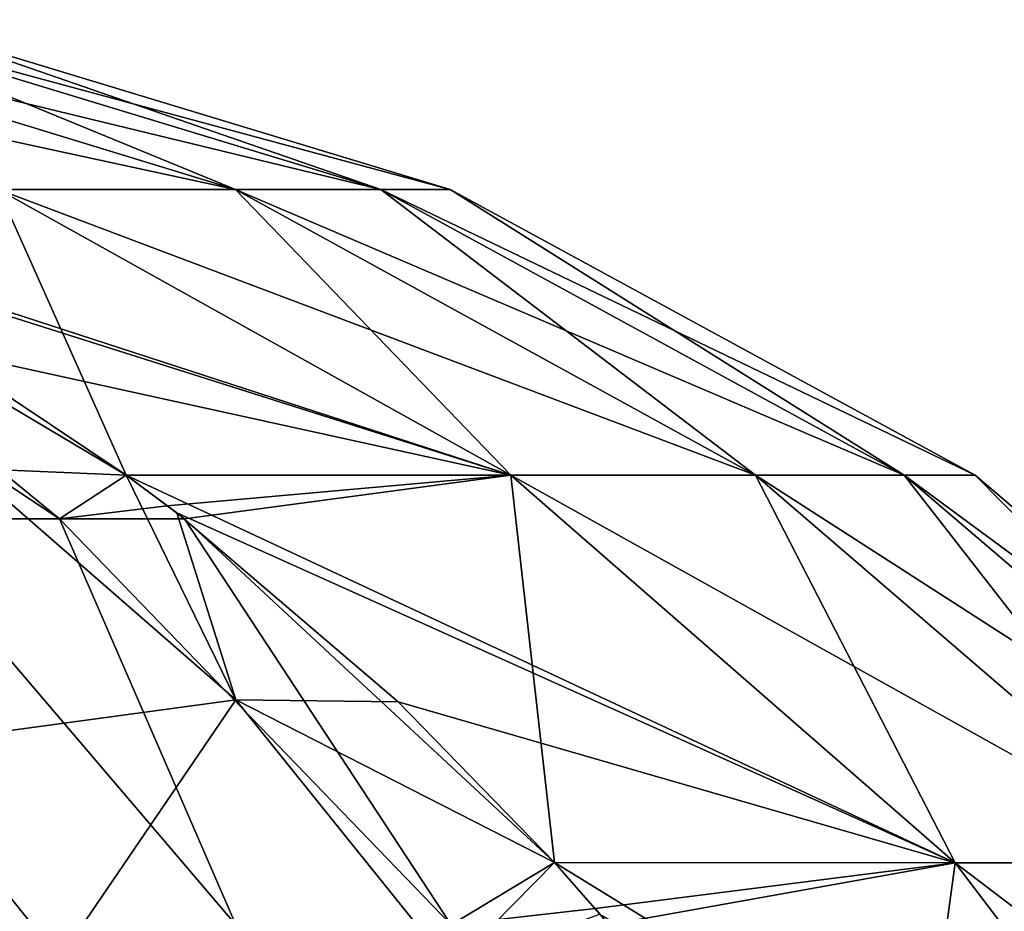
# Model space of a CAD drawing. Header units: millimetres. Extents: x -168 to 168, y -6 to 84.
# Tile 289 of 292: x 166.824 to 167.164, y 65.504 to 65.812. Entities that reach past the tile are written whole.
import ezdxf

# ---------------------------------------------------------------- set-up
doc = ezdxf.new("R2010")
doc.units = ezdxf.units.MM
doc.header["$LTSCALE"] = 65.185185
for name, color, linetype in [('299', 7, 'CONTINUOUS'), ('312', 7, 'CONTINUOUS'), ('322', 7, 'CONTINUOUS'), ('333', 7, 'CONTINUOUS'), ('346', 7, 'CONTINUOUS'), ('356', 7, 'CONTINUOUS')]:
    doc.layers.add(name, color=color, linetype=linetype)

msp = doc.modelspace()

# ---------------------------------------------------------------- linework, layer by layer
at = {"layer": '299', "linetype": 'CONTINUOUS'}
for points in [[(166.8987, 65.75297, -36.34869), (166.6283, 65.81153, -35.93527), (166.81688, 65.75297, -35.8932), (166.8987, 65.75297, -36.34869)], [(166.70739, 65.81153, -36.37571), (166.6283, 65.81153, -35.93527), (166.8987, 65.75297, -36.34869), (166.70739, 65.81153, -36.37571)], [(166.75621, 65.81153, -36.8233), (166.70739, 65.81153, -36.37571), (166.94882, 65.75297, -36.80806), (166.75621, 65.81153, -36.8233)], [(166.81688, 65.75297, -39.10679), (166.70739, 65.81153, -38.62428), (166.89871, 65.75297, -38.6513), (166.81688, 65.75297, -39.10679)], [(166.70739, 65.81153, -38.62428), (166.75621, 65.81153, -38.17669), (166.89871, 65.75297, -38.6513), (166.70739, 65.81153, -38.62428)], [(166.94882, 65.75297, -36.80806), (166.70739, 65.81153, -36.37571), (166.8987, 65.75297, -36.34869), (166.94882, 65.75297, -36.80806)], [(166.7796, 65.81153, -37.27411), (166.75621, 65.81153, -36.8233), (166.97275, 65.75297, -37.26918), (166.7796, 65.81153, -37.27411)], [(166.89871, 65.75297, -38.6513), (166.75621, 65.81153, -38.17669), (166.94882, 65.75297, -38.19192), (166.89871, 65.75297, -38.6513)], [(166.75621, 65.81153, -38.17669), (166.7796, 65.81153, -37.72587), (166.94882, 65.75297, -38.19192), (166.75621, 65.81153, -38.17669)], [(166.97275, 65.75297, -37.26918), (166.75621, 65.81153, -36.8233), (166.94882, 65.75297, -36.80806), (166.97275, 65.75297, -37.26918)], [(166.97275, 65.75297, -37.73081), (166.7796, 65.81153, -37.27411), (166.97275, 65.75297, -37.26918), (166.97275, 65.75297, -37.73081)], [(166.94882, 65.75297, -38.19192), (166.7796, 65.81153, -37.72587), (166.97275, 65.75297, -37.73081), (166.94882, 65.75297, -38.19192)], [(166.7796, 65.81153, -37.72587), (166.7796, 65.81153, -37.27411), (166.97275, 65.75297, -37.73081), (166.7796, 65.81153, -37.72587)], [(166.81688, 65.75297, -35.8932), (166.69078, 65.7529, -35.44707), (166.99362, 65.65435, -35.85378), (166.81688, 65.75297, -35.8932)], [(166.69078, 65.7529, -35.44707), (166.70884, 65.74465, -35.44058), (166.99362, 65.65435, -35.85378), (166.69078, 65.7529, -35.44707)], [(166.71054, 65.74385, -39.56003), (166.81688, 65.75297, -39.10679), (166.861, 65.65439, -39.61409), (166.71054, 65.74385, -39.56003)], [(167.07801, 65.65435, -36.32337), (166.81688, 65.75297, -35.8932), (166.99362, 65.65435, -35.85378), (167.07801, 65.65435, -36.32337)], [(166.8987, 65.75297, -36.34869), (166.81688, 65.75297, -35.8932), (167.07801, 65.65435, -36.32337), (166.8987, 65.75297, -36.34869)], [(166.861, 65.65439, -39.61409), (166.81688, 65.75297, -39.10679), (166.99362, 65.65435, -39.14621), (166.861, 65.65439, -39.61409)], [(166.81688, 65.75297, -39.10679), (166.89871, 65.75297, -38.6513), (166.99362, 65.65435, -39.14621), (166.81688, 65.75297, -39.10679)], [(167.12934, 65.65435, -36.79378), (166.8987, 65.75297, -36.34869), (167.07801, 65.65435, -36.32337), (167.12934, 65.65435, -36.79378)], [(166.94882, 65.75297, -36.80806), (166.8987, 65.75297, -36.34869), (167.12934, 65.65435, -36.79378), (166.94882, 65.75297, -36.80806)], [(166.99362, 65.65435, -39.14621), (166.89871, 65.75297, -38.6513), (167.07801, 65.65435, -38.67662), (166.99362, 65.65435, -39.14621)], [(166.89871, 65.75297, -38.6513), (166.94882, 65.75297, -38.19192), (167.07801, 65.65435, -38.67662), (166.89871, 65.75297, -38.6513)], [(167.15377, 65.65435, -37.26456), (166.94882, 65.75297, -36.80806), (167.12934, 65.65435, -36.79378), (167.15377, 65.65435, -37.26456)], [(166.97275, 65.75297, -37.26918), (166.94882, 65.75297, -36.80806), (167.15377, 65.65435, -37.26456), (166.97275, 65.75297, -37.26918)], [(167.07801, 65.65435, -38.67662), (166.94882, 65.75297, -38.19192), (167.12934, 65.65435, -38.20621), (167.07801, 65.65435, -38.67662)], [(166.94882, 65.75297, -38.19192), (166.97275, 65.75297, -37.73081), (167.12934, 65.65435, -38.20621), (166.94882, 65.75297, -38.19192)], [(167.15377, 65.65435, -37.73543), (166.97275, 65.75297, -37.26918), (167.15377, 65.65435, -37.26456), (167.15377, 65.65435, -37.73543)], [(167.12934, 65.65435, -38.20621), (166.97275, 65.75297, -37.73081), (167.15377, 65.65435, -37.73543), (167.12934, 65.65435, -38.20621)], [(166.97275, 65.75297, -37.73081), (166.97275, 65.75297, -37.26918), (167.15377, 65.65435, -37.73543), (166.97275, 65.75297, -37.73081)], [(166.99362, 65.65435, -35.85378), (166.70884, 65.74465, -35.44058), (166.79618, 65.69769, -35.40922), (166.99362, 65.65435, -35.85378)], [(166.86103, 65.65437, -35.3859), (166.99362, 65.65435, -35.85378), (166.79618, 65.69769, -35.40922), (166.86103, 65.65437, -35.3859)], [(166.861, 65.65439, -39.61409), (166.99362, 65.65435, -39.14621), (166.87519, 65.64383, -39.61919), (166.861, 65.65439, -39.61409)], [(166.86103, 65.65437, -35.3859), (166.87844, 65.64135, -35.37965), (167.14686, 65.52068, -35.8196), (166.86103, 65.65437, -35.3859)], [(166.99362, 65.65435, -35.85378), (166.86103, 65.65437, -35.3859), (167.14686, 65.52068, -35.8196), (166.99362, 65.65435, -35.85378)], [(166.87519, 65.64383, -39.61919), (166.99362, 65.65435, -39.14621), (166.88112, 65.63929, -39.62132), (166.87519, 65.64383, -39.61919)], [(166.88112, 65.63929, -39.62132), (166.99362, 65.65435, -39.14621), (167.00876, 65.52075, -39.66718), (166.88112, 65.63929, -39.62132)], [(167.00876, 65.52075, -39.66718), (166.99362, 65.65435, -39.14621), (167.14687, 65.52068, -39.1804), (167.00876, 65.52075, -39.66718)], [(166.99362, 65.65435, -39.14621), (167.07801, 65.65435, -38.67662), (167.14687, 65.52068, -39.1804), (166.99362, 65.65435, -39.14621)], [(167.23348, 65.52068, -36.30141), (166.99362, 65.65435, -35.85378), (167.14686, 65.52068, -35.8196), (167.23348, 65.52068, -36.30141)], [(167.07801, 65.65435, -36.32337), (166.99362, 65.65435, -35.85378), (167.23348, 65.52068, -36.30141), (167.07801, 65.65435, -36.32337)], [(167.07801, 65.65435, -38.67662), (167.12934, 65.65435, -38.20621), (167.23348, 65.52068, -38.69858), (167.07801, 65.65435, -38.67662)], [(167.28586, 65.52068, -36.7814), (167.07801, 65.65435, -36.32337), (167.23348, 65.52068, -36.30141), (167.28586, 65.52068, -36.7814)], [(167.12934, 65.65435, -36.79378), (167.07801, 65.65435, -36.32337), (167.28586, 65.52068, -36.7814), (167.12934, 65.65435, -36.79378)], [(167.14687, 65.52068, -39.1804), (167.07801, 65.65435, -38.67662), (167.23348, 65.52068, -38.69858), (167.14687, 65.52068, -39.1804)], [(167.31073, 65.52068, -37.26055), (167.12934, 65.65435, -36.79378), (167.28586, 65.52068, -36.7814), (167.31073, 65.52068, -37.26055)], [(167.15377, 65.65435, -37.26456), (167.12934, 65.65435, -36.79378), (167.31073, 65.52068, -37.26055), (167.15377, 65.65435, -37.26456)], [(167.23348, 65.52068, -38.69858), (167.12934, 65.65435, -38.20621), (167.28586, 65.52068, -38.21859), (167.23348, 65.52068, -38.69858)], [(167.12934, 65.65435, -38.20621), (167.15377, 65.65435, -37.73543), (167.28586, 65.52068, -38.21859), (167.12934, 65.65435, -38.20621)], [(167.31073, 65.52068, -37.73944), (167.15377, 65.65435, -37.26456), (167.31073, 65.52068, -37.26055), (167.31073, 65.52068, -37.73944)], [(167.28586, 65.52068, -38.21859), (167.15377, 65.65435, -37.73543), (167.31073, 65.52068, -37.73944), (167.28586, 65.52068, -38.21859)], [(167.15377, 65.65435, -37.73543), (167.15377, 65.65435, -37.26456), (167.31073, 65.52068, -37.73944), (167.15377, 65.65435, -37.73543)], [(167.14686, 65.52068, -35.8196), (166.87844, 65.64135, -35.37965), (166.95486, 65.57614, -35.3522), (167.14686, 65.52068, -35.8196)], [(167.00876, 65.52076, -35.33284), (167.14686, 65.52068, -35.8196), (166.95486, 65.57614, -35.3522), (167.00876, 65.52076, -35.33284)], [(167.26787, 65.36131, -35.79261), (167.00876, 65.52076, -35.33284), (167.02441, 65.50292, -35.32723), (167.26787, 65.36131, -35.79261)], [(167.26787, 65.36131, -35.79261), (167.14686, 65.52068, -35.8196), (167.00876, 65.52076, -35.33284), (167.26787, 65.36131, -35.79261)], [(167.00876, 65.52075, -39.66718), (167.14687, 65.52068, -39.1804), (167.02271, 65.50489, -39.67219), (167.00876, 65.52075, -39.66718)], [(167.02271, 65.50489, -39.67219), (167.14687, 65.52068, -39.1804), (167.02752, 65.49926, -39.67391), (167.02271, 65.50489, -39.67219)], [(167.14687, 65.52068, -39.1804), (167.12531, 65.36162, -39.70905), (167.02752, 65.49926, -39.67391), (167.14687, 65.52068, -39.1804)], [(167.26787, 65.36131, -39.20739), (167.12531, 65.36162, -39.70905), (167.14687, 65.52068, -39.1804), (167.26787, 65.36131, -39.20739)], [(167.35624, 65.36131, -36.28408), (167.23348, 65.52068, -36.30141), (167.14686, 65.52068, -35.8196), (167.35624, 65.36131, -36.28408)], [(167.26787, 65.36131, -35.79261), (167.35624, 65.36131, -36.28408), (167.14686, 65.52068, -35.8196), (167.26787, 65.36131, -35.79261)], [(167.26787, 65.36131, -39.20739), (167.14687, 65.52068, -39.1804), (167.23348, 65.52068, -38.69858), (167.26787, 65.36131, -39.20739)]]:
    msp.add_3dface(points, dxfattribs=at)
at = {"layer": '312', "linetype": 'CONTINUOUS'}
for points in [[(166.68077, 65.74384, -39.62457), (166.71054, 65.74385, -39.56003), (166.83807, 65.63927, -39.71464), (166.68077, 65.74384, -39.62457)], [(166.7794, 65.63927, -39.79902), (166.68077, 65.74384, -39.62457), (166.83807, 65.63927, -39.71464), (166.7794, 65.63927, -39.79902)], [(166.71054, 65.74385, -39.56003), (166.861, 65.65439, -39.61409), (166.83807, 65.63927, -39.71464), (166.71054, 65.74385, -39.56003)], [(166.861, 65.65439, -39.61409), (166.87519, 65.64383, -39.61919), (166.83807, 65.63927, -39.71464), (166.861, 65.65439, -39.61409)], [(166.87519, 65.64383, -39.61919), (166.88112, 65.63929, -39.62132), (166.83807, 65.63927, -39.71464), (166.87519, 65.64383, -39.61919)], [(166.80717, 65.49926, -39.9908), (166.7794, 65.63927, -39.79902), (166.89884, 65.49926, -39.89864), (166.80717, 65.49926, -39.9908)], [(166.7794, 65.63927, -39.79902), (166.83807, 65.63927, -39.71464), (166.89884, 65.49926, -39.89864), (166.7794, 65.63927, -39.79902)], [(166.83807, 65.63927, -39.71464), (166.88112, 65.63929, -39.62132), (166.97304, 65.49926, -39.79193), (166.83807, 65.63927, -39.71464)], [(166.89884, 65.49926, -39.89864), (166.83807, 65.63927, -39.71464), (166.97304, 65.49926, -39.79193), (166.89884, 65.49926, -39.89864)], [(166.88112, 65.63929, -39.62132), (167.00876, 65.52075, -39.66718), (166.97304, 65.49926, -39.79193), (166.88112, 65.63929, -39.62132)], [(167.00876, 65.52075, -39.66718), (167.02271, 65.50489, -39.67219), (166.97304, 65.49926, -39.79193), (167.00876, 65.52075, -39.66718)], [(167.02271, 65.50489, -39.67219), (167.02752, 65.49926, -39.67391), (166.97304, 65.49926, -39.79193), (167.02271, 65.50489, -39.67219)]]:
    msp.add_3dface(points, dxfattribs=at)
at = {"layer": '322', "linetype": 'CONTINUOUS'}
for points in [[(166.86103, 65.65437, -35.3859), (166.79618, 65.69769, -35.40922), (166.80717, 65.65672, -35.28194), (166.86103, 65.65437, -35.3859)], [(166.80717, 65.65672, -35.28194), (166.7794, 65.56065, -35.0648), (166.89884, 65.57691, -35.23586), (166.80717, 65.65672, -35.28194)], [(166.86103, 65.65437, -35.3859), (166.80717, 65.65672, -35.28194), (166.89884, 65.57691, -35.23586), (166.86103, 65.65437, -35.3859)], [(166.87844, 65.64135, -35.37965), (166.86103, 65.65437, -35.3859), (166.89884, 65.57691, -35.23586), (166.87844, 65.64135, -35.37965)], [(166.95486, 65.57614, -35.3522), (166.87844, 65.64135, -35.37965), (166.89884, 65.57691, -35.23586), (166.95486, 65.57614, -35.3522)], [(166.7794, 65.56065, -35.0648), (166.83807, 65.48757, -35.02261), (166.89884, 65.57691, -35.23586), (166.7794, 65.56065, -35.0648)], [(166.89884, 65.57691, -35.23586), (166.83807, 65.48757, -35.02261), (166.97304, 65.4845, -35.1825), (166.89884, 65.57691, -35.23586)], [(167.00876, 65.52076, -35.33284), (166.95486, 65.57614, -35.3522), (166.89884, 65.57691, -35.23586), (167.00876, 65.52076, -35.33284)], [(167.00876, 65.52076, -35.33284), (166.89884, 65.57691, -35.23586), (166.97304, 65.4845, -35.1825), (167.00876, 65.52076, -35.33284)], [(166.7794, 65.56065, -35.0648), (166.68077, 65.46185, -34.88701), (166.83807, 65.48757, -35.02261), (166.7794, 65.56065, -35.0648)], [(167.02441, 65.50292, -35.32723), (167.00876, 65.52076, -35.33284), (166.97304, 65.4845, -35.1825), (167.02441, 65.50292, -35.32723)]]:
    msp.add_3dface(points, dxfattribs=at)
at = {"layer": '333', "linetype": 'CONTINUOUS'}
for points in [[(166.8987, 65.75297, 38.65131), (166.6283, 65.81153, 39.06473), (166.81688, 65.75297, 39.1068), (166.8987, 65.75297, 38.65131)], [(166.70739, 65.81153, 38.62429), (166.6283, 65.81153, 39.06473), (166.8987, 65.75297, 38.65131), (166.70739, 65.81153, 38.62429)], [(166.75621, 65.81153, 38.1767), (166.70739, 65.81153, 38.62429), (166.94882, 65.75297, 38.19194), (166.75621, 65.81153, 38.1767)], [(166.81688, 65.75297, 35.89321), (166.70739, 65.81153, 36.37572), (166.89871, 65.75297, 36.3487), (166.81688, 65.75297, 35.89321)], [(166.70739, 65.81153, 36.37572), (166.75621, 65.81153, 36.82331), (166.89871, 65.75297, 36.3487), (166.70739, 65.81153, 36.37572)], [(166.94882, 65.75297, 38.19194), (166.70739, 65.81153, 38.62429), (166.8987, 65.75297, 38.65131), (166.94882, 65.75297, 38.19194)], [(166.7796, 65.81153, 37.72589), (166.75621, 65.81153, 38.1767), (166.97275, 65.75297, 37.73082), (166.7796, 65.81153, 37.72589)], [(166.89871, 65.75297, 36.3487), (166.75621, 65.81153, 36.82331), (166.94882, 65.75297, 36.80808), (166.89871, 65.75297, 36.3487)], [(166.75621, 65.81153, 36.82331), (166.7796, 65.81153, 37.27413), (166.94882, 65.75297, 36.80808), (166.75621, 65.81153, 36.82331)], [(166.97275, 65.75297, 37.73082), (166.75621, 65.81153, 38.1767), (166.94882, 65.75297, 38.19194), (166.97275, 65.75297, 37.73082)], [(166.97275, 65.75297, 37.26919), (166.7796, 65.81153, 37.72589), (166.97275, 65.75297, 37.73082), (166.97275, 65.75297, 37.26919)], [(166.94882, 65.75297, 36.80808), (166.7796, 65.81153, 37.27413), (166.97275, 65.75297, 37.26919), (166.94882, 65.75297, 36.80808)], [(166.7796, 65.81153, 37.27413), (166.7796, 65.81153, 37.72589), (166.97275, 65.75297, 37.26919), (166.7796, 65.81153, 37.27413)], [(166.81688, 65.75297, 39.1068), (166.69078, 65.7529, 39.55293), (166.99362, 65.65435, 39.14622), (166.81688, 65.75297, 39.1068)], [(166.69078, 65.7529, 39.55293), (166.70884, 65.74465, 39.55942), (166.99362, 65.65435, 39.14622), (166.69078, 65.7529, 39.55293)], [(166.71054, 65.74385, 35.43997), (166.81688, 65.75297, 35.89321), (166.861, 65.65439, 35.38591), (166.71054, 65.74385, 35.43997)], [(167.07801, 65.65435, 38.67663), (166.81688, 65.75297, 39.1068), (166.99362, 65.65435, 39.14622), (167.07801, 65.65435, 38.67663)], [(166.8987, 65.75297, 38.65131), (166.81688, 65.75297, 39.1068), (167.07801, 65.65435, 38.67663), (166.8987, 65.75297, 38.65131)], [(166.861, 65.65439, 35.38591), (166.81688, 65.75297, 35.89321), (166.99362, 65.65435, 35.85379), (166.861, 65.65439, 35.38591)], [(166.81688, 65.75297, 35.89321), (166.89871, 65.75297, 36.3487), (166.99362, 65.65435, 35.85379), (166.81688, 65.75297, 35.89321)], [(167.12934, 65.65435, 38.20622), (166.8987, 65.75297, 38.65131), (167.07801, 65.65435, 38.67663), (167.12934, 65.65435, 38.20622)], [(166.94882, 65.75297, 38.19194), (166.8987, 65.75297, 38.65131), (167.12934, 65.65435, 38.20622), (166.94882, 65.75297, 38.19194)], [(166.99362, 65.65435, 35.85379), (166.89871, 65.75297, 36.3487), (167.07801, 65.65435, 36.32338), (166.99362, 65.65435, 35.85379)], [(166.89871, 65.75297, 36.3487), (166.94882, 65.75297, 36.80808), (167.07801, 65.65435, 36.32338), (166.89871, 65.75297, 36.3487)], [(167.15377, 65.65435, 37.73544), (166.94882, 65.75297, 38.19194), (167.12934, 65.65435, 38.20622), (167.15377, 65.65435, 37.73544)], [(166.97275, 65.75297, 37.73082), (166.94882, 65.75297, 38.19194), (167.15377, 65.65435, 37.73544), (166.97275, 65.75297, 37.73082)], [(167.07801, 65.65435, 36.32338), (166.94882, 65.75297, 36.80808), (167.12934, 65.65435, 36.79379), (167.07801, 65.65435, 36.32338)], [(166.94882, 65.75297, 36.80808), (166.97275, 65.75297, 37.26919), (167.12934, 65.65435, 36.79379), (166.94882, 65.75297, 36.80808)], [(167.15377, 65.65435, 37.26457), (166.97275, 65.75297, 37.73082), (167.15377, 65.65435, 37.73544), (167.15377, 65.65435, 37.26457)], [(167.12934, 65.65435, 36.79379), (166.97275, 65.75297, 37.26919), (167.15377, 65.65435, 37.26457), (167.12934, 65.65435, 36.79379)], [(166.97275, 65.75297, 37.26919), (166.97275, 65.75297, 37.73082), (167.15377, 65.65435, 37.26457), (166.97275, 65.75297, 37.26919)], [(166.99362, 65.65435, 39.14622), (166.70884, 65.74465, 39.55942), (166.79618, 65.69769, 39.59078), (166.99362, 65.65435, 39.14622)], [(166.86103, 65.65437, 39.6141), (166.99362, 65.65435, 39.14622), (166.79618, 65.69769, 39.59078), (166.86103, 65.65437, 39.6141)], [(166.861, 65.65439, 35.38591), (166.99362, 65.65435, 35.85379), (166.87519, 65.64383, 35.38081), (166.861, 65.65439, 35.38591)], [(166.86103, 65.65437, 39.6141), (166.87844, 65.64135, 39.62035), (167.14686, 65.52068, 39.1804), (166.86103, 65.65437, 39.6141)], [(166.99362, 65.65435, 39.14622), (166.86103, 65.65437, 39.6141), (167.14686, 65.52068, 39.1804), (166.99362, 65.65435, 39.14622)], [(166.87519, 65.64383, 35.38081), (166.99362, 65.65435, 35.85379), (166.88112, 65.63929, 35.37868), (166.87519, 65.64383, 35.38081)], [(166.88112, 65.63929, 35.37868), (166.99362, 65.65435, 35.85379), (167.00876, 65.52075, 35.33282), (166.88112, 65.63929, 35.37868)], [(167.00876, 65.52075, 35.33282), (166.99362, 65.65435, 35.85379), (167.14687, 65.52068, 35.8196), (167.00876, 65.52075, 35.33282)], [(166.99362, 65.65435, 35.85379), (167.07801, 65.65435, 36.32338), (167.14687, 65.52068, 35.8196), (166.99362, 65.65435, 35.85379)], [(167.23348, 65.52068, 38.69859), (166.99362, 65.65435, 39.14622), (167.14686, 65.52068, 39.1804), (167.23348, 65.52068, 38.69859)], [(167.07801, 65.65435, 38.67663), (166.99362, 65.65435, 39.14622), (167.23348, 65.52068, 38.69859), (167.07801, 65.65435, 38.67663)], [(167.07801, 65.65435, 36.32338), (167.12934, 65.65435, 36.79379), (167.23348, 65.52068, 36.30142), (167.07801, 65.65435, 36.32338)], [(167.28586, 65.52068, 38.2186), (167.07801, 65.65435, 38.67663), (167.23348, 65.52068, 38.69859), (167.28586, 65.52068, 38.2186)], [(167.12934, 65.65435, 38.20622), (167.07801, 65.65435, 38.67663), (167.28586, 65.52068, 38.2186), (167.12934, 65.65435, 38.20622)], [(167.14687, 65.52068, 35.8196), (167.07801, 65.65435, 36.32338), (167.23348, 65.52068, 36.30142), (167.14687, 65.52068, 35.8196)], [(167.31073, 65.52068, 37.73945), (167.12934, 65.65435, 38.20622), (167.28586, 65.52068, 38.2186), (167.31073, 65.52068, 37.73945)], [(167.15377, 65.65435, 37.73544), (167.12934, 65.65435, 38.20622), (167.31073, 65.52068, 37.73945), (167.15377, 65.65435, 37.73544)], [(167.23348, 65.52068, 36.30142), (167.12934, 65.65435, 36.79379), (167.28586, 65.52068, 36.78141), (167.23348, 65.52068, 36.30142)], [(167.12934, 65.65435, 36.79379), (167.15377, 65.65435, 37.26457), (167.28586, 65.52068, 36.78141), (167.12934, 65.65435, 36.79379)], [(167.31073, 65.52068, 37.26056), (167.15377, 65.65435, 37.73544), (167.31073, 65.52068, 37.73945), (167.31073, 65.52068, 37.26056)], [(167.28586, 65.52068, 36.78141), (167.15377, 65.65435, 37.26457), (167.31073, 65.52068, 37.26056), (167.28586, 65.52068, 36.78141)], [(167.15377, 65.65435, 37.26457), (167.15377, 65.65435, 37.73544), (167.31073, 65.52068, 37.26056), (167.15377, 65.65435, 37.26457)], [(167.14686, 65.52068, 39.1804), (166.87844, 65.64135, 39.62035), (166.95486, 65.57614, 39.6478), (167.14686, 65.52068, 39.1804)], [(167.00876, 65.52076, 39.66716), (167.14686, 65.52068, 39.1804), (166.95486, 65.57614, 39.6478), (167.00876, 65.52076, 39.66716)], [(167.26787, 65.36131, 39.20739), (167.00876, 65.52076, 39.66716), (167.02441, 65.50292, 39.67277), (167.26787, 65.36131, 39.20739)], [(167.26787, 65.36131, 39.20739), (167.14686, 65.52068, 39.1804), (167.00876, 65.52076, 39.66716), (167.26787, 65.36131, 39.20739)], [(167.00876, 65.52075, 35.33282), (167.14687, 65.52068, 35.8196), (167.02271, 65.50489, 35.32781), (167.00876, 65.52075, 35.33282)], [(167.02271, 65.50489, 35.32781), (167.14687, 65.52068, 35.8196), (167.02752, 65.49926, 35.32609), (167.02271, 65.50489, 35.32781)], [(167.14687, 65.52068, 35.8196), (167.12531, 65.36162, 35.29095), (167.02752, 65.49926, 35.32609), (167.14687, 65.52068, 35.8196)], [(167.26787, 65.36131, 35.79261), (167.12531, 65.36162, 35.29095), (167.14687, 65.52068, 35.8196), (167.26787, 65.36131, 35.79261)], [(167.35624, 65.36131, 38.71592), (167.23348, 65.52068, 38.69859), (167.14686, 65.52068, 39.1804), (167.35624, 65.36131, 38.71592)], [(167.26787, 65.36131, 39.20739), (167.35624, 65.36131, 38.71592), (167.14686, 65.52068, 39.1804), (167.26787, 65.36131, 39.20739)], [(167.26787, 65.36131, 35.79261), (167.14687, 65.52068, 35.8196), (167.23348, 65.52068, 36.30142), (167.26787, 65.36131, 35.79261)]]:
    msp.add_3dface(points, dxfattribs=at)
at = {"layer": '346', "linetype": 'CONTINUOUS'}
for points in [[(166.68077, 65.74384, 35.37543), (166.71054, 65.74385, 35.43997), (166.83807, 65.63927, 35.28536), (166.68077, 65.74384, 35.37543)], [(166.7794, 65.63927, 35.20098), (166.68077, 65.74384, 35.37543), (166.83807, 65.63927, 35.28536), (166.7794, 65.63927, 35.20098)], [(166.71054, 65.74385, 35.43997), (166.861, 65.65439, 35.38591), (166.83807, 65.63927, 35.28536), (166.71054, 65.74385, 35.43997)], [(166.861, 65.65439, 35.38591), (166.87519, 65.64383, 35.38081), (166.83807, 65.63927, 35.28536), (166.861, 65.65439, 35.38591)], [(166.87519, 65.64383, 35.38081), (166.88112, 65.63929, 35.37868), (166.83807, 65.63927, 35.28536), (166.87519, 65.64383, 35.38081)], [(166.80717, 65.49926, 35.0092), (166.7794, 65.63927, 35.20098), (166.89884, 65.49926, 35.10136), (166.80717, 65.49926, 35.0092)], [(166.7794, 65.63927, 35.20098), (166.83807, 65.63927, 35.28536), (166.89884, 65.49926, 35.10136), (166.7794, 65.63927, 35.20098)], [(166.83807, 65.63927, 35.28536), (166.88112, 65.63929, 35.37868), (166.97304, 65.49926, 35.20807), (166.83807, 65.63927, 35.28536)], [(166.89884, 65.49926, 35.10136), (166.83807, 65.63927, 35.28536), (166.97304, 65.49926, 35.20807), (166.89884, 65.49926, 35.10136)], [(166.88112, 65.63929, 35.37868), (167.00876, 65.52075, 35.33282), (166.97304, 65.49926, 35.20807), (166.88112, 65.63929, 35.37868)], [(167.00876, 65.52075, 35.33282), (167.02271, 65.50489, 35.32781), (166.97304, 65.49926, 35.20807), (167.00876, 65.52075, 35.33282)], [(167.02271, 65.50489, 35.32781), (167.02752, 65.49926, 35.32609), (166.97304, 65.49926, 35.20807), (167.02271, 65.50489, 35.32781)]]:
    msp.add_3dface(points, dxfattribs=at)
at = {"layer": '356', "linetype": 'CONTINUOUS'}
for points in [[(166.86103, 65.65437, 39.6141), (166.79618, 65.69769, 39.59078), (166.80717, 65.65672, 39.71806), (166.86103, 65.65437, 39.6141)], [(166.80717, 65.65672, 39.71806), (166.7794, 65.56065, 39.9352), (166.89884, 65.57691, 39.76414), (166.80717, 65.65672, 39.71806)], [(166.86103, 65.65437, 39.6141), (166.80717, 65.65672, 39.71806), (166.89884, 65.57691, 39.76414), (166.86103, 65.65437, 39.6141)], [(166.87844, 65.64135, 39.62035), (166.86103, 65.65437, 39.6141), (166.89884, 65.57691, 39.76414), (166.87844, 65.64135, 39.62035)], [(166.95486, 65.57614, 39.6478), (166.87844, 65.64135, 39.62035), (166.89884, 65.57691, 39.76414), (166.95486, 65.57614, 39.6478)], [(166.7794, 65.56065, 39.9352), (166.83807, 65.48757, 39.97739), (166.89884, 65.57691, 39.76414), (166.7794, 65.56065, 39.9352)], [(166.89884, 65.57691, 39.76414), (166.83807, 65.48757, 39.97739), (166.97304, 65.4845, 39.8175), (166.89884, 65.57691, 39.76414)], [(167.00876, 65.52076, 39.66716), (166.95486, 65.57614, 39.6478), (166.89884, 65.57691, 39.76414), (167.00876, 65.52076, 39.66716)], [(167.00876, 65.52076, 39.66716), (166.89884, 65.57691, 39.76414), (166.97304, 65.4845, 39.8175), (167.00876, 65.52076, 39.66716)], [(166.7794, 65.56065, 39.9352), (166.68077, 65.46185, 40.11299), (166.83807, 65.48757, 39.97739), (166.7794, 65.56065, 39.9352)], [(167.02441, 65.50292, 39.67277), (167.00876, 65.52076, 39.66716), (166.97304, 65.4845, 39.8175), (167.02441, 65.50292, 39.67277)]]:
    msp.add_3dface(points, dxfattribs=at)

doc.saveas('drawing.dxf')
